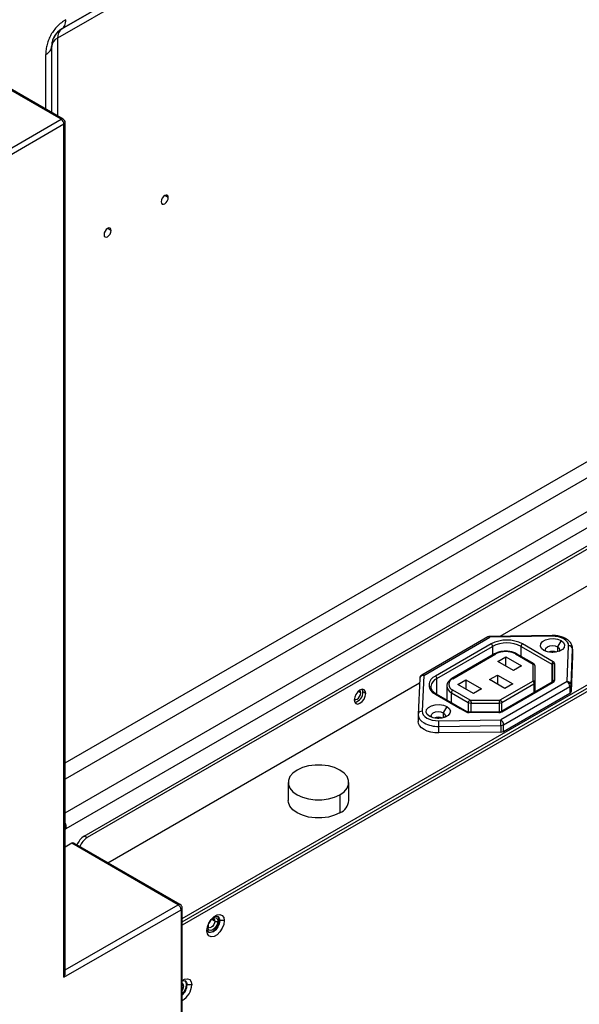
# Model space of a CAD drawing. Header units: millimetres. Extents: x 0 to 1118, y 0 to 864.
# Tile 370 of 397: x 1003 to 1017, y 705 to 729. Entities that reach past the tile are written whole.
import ezdxf

# ---------------------------------------------------------------- set-up
doc = ezdxf.new("R2010")
doc.units = ezdxf.units.MM

msp = doc.modelspace()

# ---------------------------------------------------------------- linework, layer by layer
at = {"color": 8, "linetype": 'Continuous', "lineweight": 25}
for p, q in [((1027.1136, 741.9569), (1004.1652, 728.709)), ((1026.9615, 742.0383), (1004.2687, 728.938)), ((1004.2687, 728.938), (1026.9616, 742.0383)), ((1004.3526, 709.5204), (1038.3406, 729.1412)), ((1004.1652, 728.709), (1004.1652, 726.7842)), ((1003.8723, 726.9533), (1003.8723, 728.3009)), ((1006.9075, 724.7599), (1006.8191, 724.811)), ((1007.2518, 706.8965), (1037.2544, 724.2166)), ((1004.3526, 710.7567), (1027.2546, 723.9777)), ((1005.4932, 723.9435), (1005.4048, 723.9945)), ((1027.3581, 723.6293), (1004.3526, 710.3485)), ((1014.9388, 713.6405), (1014.9388, 713.4247)), ((1015.6459, 713.3921), (1015.6459, 713.6405)), ((1016.5474, 713.6303), (1016.5474, 713.5031)), ((1016.4091, 713.1999), (1016.4091, 712.7509)), ((1013.5599, 712.4532), (1013.5599, 712.8445)), ((1015.9644, 712.71), (1015.9644, 712.4942)), ((1011.6734, 712.4861), (1011.6102, 712.5226)), ((1013.9205, 712.245), (1013.9205, 712.4934)), ((1014.3381, 712.2524), (1014.3381, 712.0102)), ((1014.4088, 712.0084), (1014.4088, 712.2355)), ((1015.1011, 712.2355), (1015.1011, 712.0089)), ((1015.1718, 712.0366), (1015.1718, 712.2524)), ((1013.719, 711.9975), (1013.719, 711.8703)), ((1015.0948, 712.0084), (1015.0948, 711.9992)), ((1004.3526, 709.1156), (1004.3723, 709.1235)), ((1004.3526, 705.6231), (1007.1518, 707.239)), ((1007.8854, 706.6907), (1007.889, 706.7273)), ((1008.0622, 706.8336), (1007.9895, 706.8755)), ((1007.2897, 705.22), (1007.2518, 705.2419))]:
    msp.add_line(p, q, dxfattribs=at)
at = {"color": 7, "linetype": 'Continuous', "lineweight": 25}
for p, q in [((1004.2687, 728.938), (1004.2687, 728.938)), ((1038.4441, 728.7927), (1004.3723, 709.1235)), ((1004.0187, 728.505), (1004.0187, 726.8687)), ((1004.3026, 726.7048), (1001.6859, 728.2155)), ((1004.2526, 726.6999), (1001.6859, 728.1816)), ((948.5326, 694.5334), (1004.2526, 726.6999)), ((1004.3234, 726.5774), (948.6033, 694.4109)), ((1004.3234, 705.4428), (1004.3234, 726.5774)), ((1004.3526, 705.5413), (1004.3526, 726.6182)), ((1004.8272, 708.9422), (1034.8502, 726.2741)), ((1034.9209, 726.2333), (1004.8979, 708.9014)), ((1015.1256, 713.8912), (1035.133, 725.4412)), ((1007.2518, 706.8157), (1037.5018, 724.2787)), ((1037.5726, 724.2379), (1007.2518, 706.734)), ((1014.8252, 713.8741), (1013.1846, 712.927)), ((1013.2346, 712.922), (1014.8752, 713.8691)), ((1016.412, 713.9101), (1014.8737, 713.8875)), ((1016.4135, 713.8918), (1014.8752, 713.8691)), ((1016.6358, 713.7834), (1016.5474, 713.6303)), ((1014.9034, 713.7017), (1013.5246, 712.9057)), ((1013.5599, 712.8445), (1014.9388, 713.6405)), ((1015.6459, 713.6405), (1016.4091, 713.1999)), ((1016.4444, 713.2612), (1015.6812, 713.7017)), ((1016.7844, 712.767), (1016.8236, 713.655)), ((1016.8843, 712.6838), (1016.9235, 713.5719)), ((1016.9235, 713.5719), (1016.9237, 713.5793)), ((1016.9235, 713.5719), (1016.9235, 713.4086)), ((1016.9237, 713.4159), (1016.9237, 713.5793)), ((1014.9916, 713.4552), (1013.9309, 712.8429)), ((1013.9559, 712.8404), (1015.0166, 713.4527)), ((1015.0731, 713.265), (1015.2711, 713.3793)), ((1015.2711, 713.3793), (1015.653, 713.1588)), ((1015.2711, 713.1507), (1015.2711, 713.3793)), ((1015.5115, 713.4527), (1015.9437, 713.2032)), ((1015.9691, 713.2055), (1015.5365, 713.4552)), ((1016.9235, 713.4086), (1016.8843, 712.5205)), ((1016.9237, 713.4159), (1016.9235, 713.4086)), ((1015.455, 713.0445), (1015.0731, 713.265)), ((1015.653, 713.1588), (1015.455, 713.0445)), ((1015.9437, 712.7797), (1015.9437, 713.2032)), ((1015.9937, 712.7508), (1015.9937, 713.1505)), ((1016.4237, 713.1795), (1016.4237, 712.7602)), ((1016.4737, 713.2203), (1016.4737, 712.7952)), ((1013.1347, 712.8448), (1013.0955, 711.9567)), ((1013.2346, 712.922), (1013.1954, 712.034)), ((1014.0832, 712.6935), (1014.2812, 712.8078)), ((1014.2812, 712.8078), (1014.663, 712.5873)), ((1014.2812, 712.8078), (1014.2812, 712.5792)), ((1014.861, 712.8159), (1015.059, 712.9302)), ((1015.2428, 712.5955), (1014.861, 712.8159)), ((1015.059, 712.9302), (1015.4408, 712.7098)), ((1015.059, 712.9302), (1015.059, 712.7016)), ((1005.4064, 708.2804), (1013.13, 712.7392)), ((1013.4135, 712.6404), (1013.4136, 712.6477)), ((1013.8034, 712.6567), (1013.8034, 712.3127)), ((1014.465, 712.473), (1014.0832, 712.6935)), ((1014.663, 712.5873), (1014.465, 712.473)), ((1015.9437, 712.7797), (1015.1218, 712.3052)), ((1016.4194, 712.7569), (1015.1406, 712.0186)), ((1016.7844, 712.767), (1015.1438, 711.8199)), ((1015.1656, 712.0161), (1016.4444, 712.7544)), ((1015.1718, 712.2524), (1015.9644, 712.71)), ((1015.2145, 711.6974), (1016.8551, 712.6445)), ((1015.4408, 712.7098), (1015.2428, 712.5955)), ((1015.9937, 712.5111), (1015.9937, 712.7508)), ((1016.8551, 712.6445), (1016.8551, 712.4812)), ((1016.8843, 712.5205), (1016.8843, 712.6838)), ((1011.7971, 712.4759), (1011.7264, 712.5168)), ((1013.5245, 712.4567), (1014.1348, 712.1044)), ((1014.3127, 712.0186), (1013.5492, 712.4594)), ((1013.9205, 712.4934), (1014.3381, 712.2524)), ((1014.3881, 712.3052), (1013.9559, 712.5547)), ((1015.2145, 711.5341), (1016.8551, 712.4812)), ((1013.8074, 712.1506), (1013.719, 711.9975)), ((1014.1348, 712.1044), (1014.2877, 712.0161)), ((1014.3881, 712.3052), (1015.1218, 712.3052)), ((1014.4088, 712.2355), (1015.1011, 712.2355)), ((1013.0954, 711.9538), (1013.0953, 711.9464)), ((1013.0953, 711.9464), (1013.0953, 711.7831)), ((1013.0955, 711.9567), (1013.0954, 711.9538)), ((1015.0948, 712.0084), (1014.3585, 712.0084)), ((1015.0948, 711.9992), (1014.3585, 711.9992)), ((1013.6055, 711.7973), (1015.1438, 711.8199)), ((1013.608, 711.6579), (1015.1463, 711.6805)), ((1013.608, 711.4946), (1013.608, 711.6579)), ((1015.1463, 711.6805), (1015.1463, 711.5172)), ((1015.2145, 711.5341), (1015.2145, 711.6974)), ((1015.1463, 711.5172), (1013.608, 711.4946)), ((1009.879, 710.2708), (1009.879, 709.8217)), ((1011.379, 709.8217), (1011.379, 710.2708)), ((1011.1593, 709.9647), (1011.1593, 709.5156)), ((1004.8979, 708.9014), (1004.8272, 708.9422)), ((1004.5143, 708.7616), (1004.3526, 708.6683)), ((1007.1518, 707.239), (1004.5143, 708.7616)), ((1007.2018, 707.2439), (1004.5643, 708.7665)), ((1004.3234, 705.4428), (1007.2225, 707.1165)), ((1007.2225, 707.1165), (1007.2225, 669.7719)), ((1007.2518, 669.7553), (1007.2518, 707.1573)), ((1008.1824, 706.8458), (1008.1682, 706.854)), ((1008.2955, 706.8458), (1008.1824, 706.8458)), ((1007.3745, 705.2526), (1007.3604, 705.2608)), ((1007.4877, 705.2526), (1007.3745, 705.2526))]:
    msp.add_line(p, q, dxfattribs=at)
at = {"color": 7, "linetype": 'Continuous', "lineweight": 25, "flags": 128}
for points in [[(1006.9075, 724.7599), (1006.9007, 724.7951), (1006.8816, 724.8171), (1006.8529, 724.8227), (1006.8191, 724.811), (1006.7852, 724.7837), (1006.7566, 724.745), (1006.7374, 724.7008), (1006.7307, 724.6579)], [(1006.7307, 724.6579), (1006.7374, 724.6227), (1006.7566, 724.6006), (1006.7852, 724.5951), (1006.8191, 724.6068), (1006.8529, 724.6341), (1006.8816, 724.6728), (1006.9007, 724.717), (1006.9075, 724.7599)], [(1005.4932, 723.9435), (1005.4865, 723.9787), (1005.4674, 724.0007), (1005.4387, 724.0063), (1005.4049, 723.9946), (1005.371, 723.9673), (1005.3424, 723.9286), (1005.3232, 723.8844), (1005.3165, 723.8415)], [(1005.3165, 723.8415), (1005.3232, 723.8063), (1005.3424, 723.7842), (1005.371, 723.7787), (1005.4049, 723.7904), (1005.4387, 723.8177), (1005.4674, 723.8564), (1005.4865, 723.9006), (1005.4932, 723.9435)], [(1016.2116, 713.5385), (1016.1518, 713.5877), (1016.1248, 713.6458), (1016.1339, 713.7057), (1016.178, 713.7602), (1016.2516, 713.8028), (1016.3461, 713.8282), (1016.4498, 713.8334), (1016.5505, 713.8179), (1016.6358, 713.7834)], [(1016.6358, 713.7834), (1016.6956, 713.7341), (1016.7226, 713.676), (1016.7135, 713.6161), (1016.6694, 713.5616), (1016.5958, 713.519), (1016.5013, 713.4936), (1016.3976, 713.4884), (1016.2969, 713.504), (1016.2116, 713.5385)], [(1016.8236, 713.655), (1016.8174, 713.7016), (1016.7952, 713.7466), (1016.7577, 713.788), (1016.7065, 713.8242), (1016.6438, 713.8537), (1016.5721, 713.8754), (1016.4942, 713.8882), (1016.4135, 713.8918)], [(1016.2678, 713.5129), (1016.262, 713.5202), (1016.2487, 713.5588), (1016.262, 713.5975), (1016.3, 713.6303), (1016.3567, 713.6522), (1016.4237, 713.6599), (1016.4907, 713.6522), (1016.5474, 713.6303)], [(1016.5474, 713.6303), (1016.5854, 713.5975), (1016.5987, 713.5588), (1016.5854, 713.5202), (1016.5796, 713.5129)], [(1016.4345, 713.4878), (1016.4237, 713.4881), (1016.4129, 713.4878)], [(1011.7971, 712.4759), (1011.7863, 712.5322), (1011.7557, 712.5675), (1011.7098, 712.5764), (1011.6557, 712.5576), (1011.6016, 712.5139), (1011.5557, 712.452), (1011.525, 712.3814), (1011.5143, 712.3127)], [(1011.7264, 712.5168), (1011.7156, 712.573), (1011.7139, 712.5767)], [(1011.5143, 712.3127), (1011.525, 712.2564), (1011.5557, 712.2211), (1011.6016, 712.2122), (1011.6557, 712.231), (1011.7098, 712.2747), (1011.7557, 712.3365), (1011.7863, 712.4072), (1011.7971, 712.4759)], [(1011.5152, 712.3322), (1011.5225, 712.3269), (1011.5511, 712.3213), (1011.585, 712.333), (1011.6188, 712.3603), (1011.6475, 712.399), (1011.6666, 712.4432), (1011.6734, 712.4861)], [(1011.6734, 712.4861), (1011.6666, 712.5213), (1011.6475, 712.5434), (1011.6392, 712.547)], [(1013.3831, 711.9056), (1013.3234, 711.9549), (1013.2964, 712.013), (1013.3055, 712.0729), (1013.3495, 712.1274), (1013.4232, 712.17), (1013.5176, 712.1954), (1013.6214, 712.2006), (1013.7221, 712.1851), (1013.8074, 712.1506)], [(1013.8074, 712.1506), (1013.8672, 712.1013), (1013.8941, 712.0432), (1013.885, 711.9833), (1013.841, 711.9288), (1013.7673, 711.8862), (1013.6729, 711.8608), (1013.5691, 711.8556), (1013.4685, 711.8711), (1013.3831, 711.9056)], [(1013.1954, 712.034), (1013.2015, 711.9874), (1013.2238, 711.9425), (1013.2613, 711.901), (1013.3124, 711.8648), (1013.3752, 711.8353), (1013.4469, 711.8136), (1013.5247, 711.8008), (1013.6055, 711.7973)], [(1013.4394, 711.8801), (1013.4336, 711.8874), (1013.4203, 711.926), (1013.4336, 711.9647), (1013.4715, 711.9975), (1013.5283, 712.0194), (1013.5953, 712.0271), (1013.6622, 712.0194), (1013.719, 711.9975)], [(1013.6061, 711.855), (1013.5953, 711.8553), (1013.5845, 711.855)], [(1013.719, 711.9975), (1013.757, 711.9647), (1013.7703, 711.926), (1013.757, 711.8874), (1013.7512, 711.8801)], [(1013.608, 711.4946), (1013.5071, 711.499), (1013.4098, 711.5151), (1013.3201, 711.5421), (1013.2417, 711.579), (1013.1778, 711.6243), (1013.1309, 711.6761), (1013.1031, 711.7322), (1013.0953, 711.7831)], [(1011.1593, 709.9647), (1011.264, 710.0405), (1011.3369, 710.1278), (1011.3742, 710.2223), (1011.3742, 710.3193), (1011.3369, 710.4138), (1011.264, 710.5012), (1011.1593, 710.577), (1011.028, 710.6374), (1010.8767, 710.6795), (1010.7129, 710.7011), (1010.545, 710.7011), (1010.3813, 710.6795), (1010.2299, 710.6374), (1010.0986, 710.577)], [(1010.0986, 710.577), (1009.9939, 710.5012), (1009.921, 710.4138), (1009.8837, 710.3193), (1009.8837, 710.2223), (1009.921, 710.1278), (1009.9939, 710.0405), (1010.0986, 709.9647), (1010.2299, 709.9042), (1010.3813, 709.8621), (1010.545, 709.8406), (1010.7129, 709.8406), (1010.8767, 709.8621), (1011.028, 709.9042), (1011.1593, 709.9647)], [(1011.1593, 709.5156), (1011.028, 709.4551), (1010.8767, 709.413), (1010.7129, 709.3915), (1010.545, 709.3915), (1010.3813, 709.413), (1010.2299, 709.4551), (1010.0986, 709.5156), (1009.9939, 709.5914), (1009.921, 709.6787), (1009.8837, 709.7732), (1009.879, 709.8217)], [(1007.8642, 706.5968), (1007.8772, 706.6895), (1007.9146, 706.786), (1007.972, 706.8748), (1008.0424, 706.945), (1008.1173, 706.9882), (1008.1877, 706.9993), (1008.2451, 706.9768), (1008.2825, 706.9235), (1008.2955, 706.8458)], [(1008.0494, 706.9503), (1008.0842, 706.9589), (1008.1358, 706.9488), (1008.1703, 706.9091), (1008.1824, 706.8458)], [(1008.1682, 706.854), (1008.1561, 706.9173), (1008.1285, 706.9525)], [(1008.2955, 706.8458), (1008.2825, 706.7531), (1008.2451, 706.6566), (1008.1877, 706.5679), (1008.1173, 706.4977), (1008.0424, 706.4544), (1007.972, 706.4434), (1007.9146, 706.4659), (1007.8772, 706.5192), (1007.8642, 706.5968)], [(1008.1824, 706.8458), (1008.1703, 706.7685), (1008.1358, 706.689), (1008.0842, 706.6194), (1008.0233, 706.5703), (1007.9624, 706.5491), (1007.9108, 706.5591), (1007.8763, 706.5988), (1007.8663, 706.6332)], [(1008.1329, 706.8336), (1008.1235, 706.7735), (1008.0966, 706.7116), (1008.0565, 706.6575), (1008.0091, 706.6192), (1007.9618, 706.6028), (1007.9216, 706.6106), (1007.8948, 706.6415), (1007.8854, 706.6907)], [(1007.9039, 706.5636), (1007.9482, 706.5573), (1008.0091, 706.5784), (1008.07, 706.6276), (1008.1216, 706.6972), (1008.1561, 706.7767), (1008.1682, 706.854)], [(1007.9441, 706.8364), (1007.9302, 706.8077), (1007.9123, 706.7814)], [(1007.2518, 705.3644), (1007.3094, 705.395), (1007.3798, 705.4061), (1007.4372, 705.3836), (1007.4747, 705.3303), (1007.4877, 705.2526)], [(1007.2518, 705.3606), (1007.2763, 705.3657), (1007.3279, 705.3556), (1007.3624, 705.316), (1007.3745, 705.2526)], [(1007.2897, 705.22), (1007.2829, 705.2552), (1007.2638, 705.2772), (1007.2518, 705.2819)], [(1007.3604, 705.2608), (1007.3483, 705.3241), (1007.3206, 705.3593)]]:
    msp.add_lwpolyline(points, dxfattribs=at)
at = {"color": 8, "linetype": 'Continuous', "lineweight": 25, "flags": 128}
for points in [[(1014.3585, 711.9992), (1014.3585, 712.0041), (1014.3585, 712.0072), (1014.3585, 712.0084), (1014.3585, 712.0084)], [(1008.0622, 706.8336), (1008.0554, 706.7906), (1008.0363, 706.7465), (1008.0076, 706.7078), (1007.9738, 706.6805), (1007.94, 706.6687), (1007.9113, 706.6743)], [(1007.9793, 706.8836), (1008.0091, 706.905), (1008.0565, 706.9215), (1008.0966, 706.9137), (1008.1235, 706.8828), (1008.1329, 706.8336)], [(1008.0362, 706.8908), (1008.0363, 706.8908), (1008.0554, 706.8688), (1008.0622, 706.8336)]]:
    msp.add_lwpolyline(points, dxfattribs=at)
at = {"color": 7, "linetype": 'Continuous', "lineweight": 25}
for centre, radius, start, end in [((1004.5187, 728.5049), 0.5, 119.99999, 179.99991), ((1004.4155, 728.7337), 0.2515, 125.69807, 185.62035), ((1004.269, 728.48), 0.2515, 114.37467, 174.30519), ((1004.1698, 726.5704), 0.1537, 2.60548, 57.39452), ((1004.2526, 726.6182), 0.1, 0, 60.00269), ((1014.8752, 713.7875), 0.1, 90.84281, 119.99731), ((1015.2923, 712.9511), 0.8454, 62.61021, 117.3892), ((1014.862, 713.637), 0.0768, 2.60542, 57.39543), ((1015.2923, 712.9581), 0.7685, 62.6097, 117.39035), ((1015.7226, 713.637), 0.0768, 122.60473, 177.3946), ((1016.8303, 713.5615), 0.0938, 6.3909, 94.12091), ((1015.264, 712.9751), 0.538, 62.60997, 117.39033), ((1016.4237, 713.2379), 0.2794, 68.59218, 111.40782), ((1016.4858, 713.1964), 0.0768, 122.6124, 177.39534), ((1016.3987, 713.177), 0.0251, 5.69404, 65.63016), ((1016.4695, 713.1744), 0.0461, 84.81716, 173.64883), ((1016.4237, 713.2153), 0.0503, 5.6946, 65.63257), ((1013.2346, 712.8404), 0.1, 119.99731, 177.47247), ((1013.6098, 712.6812), 0.2401, 110.78176, 249.20826), ((1013.4832, 712.841), 0.0768, 2.60541, 57.39542), ((1014.0101, 712.6975), 0.1528, 110.7834, 249.2164), ((1016.4695, 712.7493), 0.0461, 84.82108, 173.64865), ((1016.4237, 712.8002), 0.0503, 294.3718, 354.31096), ((1016.7911, 712.6734), 0.0938, 6.39089, 94.12092), ((1016.7016, 712.6375), 0.1537, 2.60548, 57.39452), ((1016.8337, 712.691), 0.0512, 294.73792, 351.99992), ((1011.4681, 712.5045), 0.2586, 283.1242, 2.70838), ((1013.9973, 712.4899), 0.0768, 122.60541, 177.3941), ((1016.8337, 712.5277), 0.0512, 294.73792, 351.99992), ((1013.5953, 711.6051), 0.2794, 68.59217, 111.40783), ((1014.3556, 712.1435), 0.1443, 241.95796, 271.1456), ((1015.0977, 712.1435), 0.1443, 268.85363, 298.04597), ((1013.5827, 712.3846), 0.7271, 242.03715, 271.99752), ((1009.8119, 711.6582), 3.7961, 359.99524, 2.09916), ((1011.3502, 711.6808), 3.7961, 359.99524, 2.09916), ((1015.061, 711.6904), 0.1537, 2.60548, 57.39452), ((1015.1471, 711.8236), 0.1431, 269.71395, 298.11922), ((1015.1471, 711.6603), 0.1431, 269.71395, 298.11922), ((1011.0117, 709.8533), 0.3686, 293.59917, 355.08069), ((1005.0757, 708.5545), 0.4605, 122.66177, 159.00822), ((1004.5436, 708.7207), 0.0503, 65.69288, 125.61758), ((1005.1464, 708.5137), 0.4605, 122.66177, 159.00822), ((1007.069, 707.1095), 0.1537, 2.60548, 57.39452), ((1007.1518, 707.1573), 0.1, 0, 60.00269), ((1008.0975, 706.9018), 0.0769, 242.60967, 297.39033), ((1007.0064, 705.2797), 0.3545, 313.80727, 356.94077), ((1007.0345, 705.2665), 0.4534, 298.64077, 358.2534), ((1007.0218, 705.271), 0.3532, 310.62908, 357.02131), ((1007.0973, 705.2294), 0.1926, 323.33418, 357.20596)]:
    msp.add_arc(centre, radius, start, end, dxfattribs=at)
at = {"color": 8, "linetype": 'Continuous', "lineweight": 25}
for centre, radius, start, end in [((1004.2819, 726.659), 0.0503, 65.69288, 125.61758), ((1004.3026, 726.6232), 0.0503, 294.37466, 354.3052), ((1014.8459, 713.8282), 0.0503, 54.38242, 114.30712), ((1014.8, 713.8723), 0.0753, 357.56703, 11.60643), ((1016.3383, 713.8949), 0.0753, 357.56702, 11.60644), ((1015.0019, 713.4323), 0.0251, 54.3817, 114.30754), ((1015.5262, 713.4323), 0.0251, 65.69304, 125.61802), ((1013.2249, 712.8313), 0.0912, 83.91739, 171.50455), ((1013.2053, 712.8811), 0.0503, 54.38242, 114.30712), ((1013.6657, 712.6131), 0.2544, 114.56213, 172.18333), ((1013.9414, 712.8213), 0.024, 52.74641, 115.95772), ((1013.9987, 712.6728), 0.1956, 183.46844, 246.44332), ((1016.4298, 712.734), 0.0251, 54.38154, 114.30705), ((1013.3442, 711.9705), 0.2501, 185.51626, 245.80388), ((1013.1857, 711.9433), 0.0912, 83.91738, 171.50454), ((1014.3023, 711.9963), 0.0246, 64.95148, 126.29868), ((1015.1511, 711.9971), 0.024, 52.74272, 116.07023), ((1007.1811, 707.1981), 0.0503, 65.69288, 125.61758), ((1007.2017, 707.1623), 0.0503, 294.37466, 354.3052), ((1007.8749, 706.7137), 0.0253, 294.44155, 353.54143)]:
    msp.add_arc(centre, radius, start, end, dxfattribs=at)
at = {"color": 7, "linetype": 'Continuous', "lineweight": 25}
for points, knots in [([(1004.3723, 729.1669), (1004.3343, 729.1451), (1004.2614, 729.0965), (1004.1598, 729.0068), (1004.0722, 728.9057), (1003.9994, 728.7948), (1003.9422, 728.676), (1003.9013, 728.5517), (1003.8772, 728.4245), (1003.8723, 728.3419), (1003.8723, 728.3009)], [0, 0, 0, 0, 0.1428923, 0.2724184, 0.392423, 0.507595, 0.6228205, 0.7415383, 0.8664307, 1, 1, 1, 1]), ([(1004.2687, 728.938), (1004.3014, 728.9569), (1004.3277, 728.9871), (1004.3631, 729.0654), (1004.3723, 729.1135), (1004.3723, 729.1669)], [0, 0, 0, 0, 0.5, 0.5, 1, 1, 1, 1]), ([(1004.2687, 728.938), (1004.264, 728.9352), (1004.2545, 728.9296), (1004.24, 728.9202), (1004.2252, 728.91), (1004.2103, 728.8987), (1004.195, 728.8863), (1004.1794, 728.8725), (1004.1636, 728.8572), (1004.1475, 728.8402), (1004.1312, 728.8214), (1004.1151, 728.8006), (1004.0995, 728.778), (1004.0801, 728.7463), (1004.0592, 728.7045), (1004.0416, 728.6571), (1004.0301, 728.6138), (1004.0231, 728.5744), (1004.0193, 728.5381), (1004.0189, 728.5161), (1004.0187, 728.505)], [0, 0, 0, 0, 0.04210035, 0.0838494, 0.12540136, 0.16688174, 0.20839268, 0.25000159, 0.29176487, 0.33372376, 0.37594698, 0.41822043, 0.46028338, 0.50213212, 0.58514794, 0.66885175, 0.75188502, 0.8343642, 0.91677541, 1, 1, 1, 1]), ([(1003.8723, 728.3009), (1003.9186, 728.3276), (1003.9556, 728.3596), (1004.0057, 728.4295), (1004.0187, 728.4672), (1004.0187, 728.505)], [0, 0, 0, 0, 0.5, 0.5, 1, 1, 1, 1]), ([(1016.9235, 713.569), (1016.9229, 713.5887), (1016.9214, 713.6367), (1016.8908, 713.7089), (1016.8332, 713.7784), (1016.7517, 713.8363), (1016.6484, 713.8799), (1016.5319, 713.9067), (1016.4509, 713.909), (1016.412, 713.9101)], [0, 0, 0, 0, 0.0974407, 0.2371318, 0.3784756, 0.5291786, 0.6886428, 0.8504535, 1, 1, 1, 1]), ([(1015.5392, 713.4536), (1015.524, 713.4618), (1015.4801, 713.4853), (1015.3933, 713.5113), (1015.2815, 713.5242), (1015.1684, 713.5171), (1015.0672, 713.4935), (1015.0134, 713.4661), (1014.9889, 713.4536)], [0, 0, 0, 0, 0.0993428, 0.2856585, 0.4715789, 0.657361, 0.8439657, 1, 1, 1, 1]), ([(1015.9897, 713.1671), (1015.9866, 713.1744), (1015.9801, 713.1895), (1015.9653, 713.2045), (1015.9554, 713.2091), (1015.9522, 713.2106)], [0, 0, 0, 0, 0.3864073, 0.7980718, 1, 1, 1, 1]), ([(1015.9937, 713.1505), (1015.9935, 713.1533), (1015.9932, 713.1589), (1015.9908, 713.1646), (1015.9897, 713.1675)], [0, 0, 0, 0, 0.5036359, 1, 1, 1, 1]), ([(1013.9309, 712.8429), (1013.9158, 712.8343), (1013.8952, 712.8226), (1013.8817, 712.8066), (1013.8781, 712.8023)], [0, 0, 0, 0, 0.7338387, 1, 1, 1, 1]), ([(1013.5529, 712.4573), (1013.5387, 712.4659), (1013.4974, 712.4912), (1013.4482, 712.5394), (1013.4161, 712.5951), (1013.4157, 712.63), (1013.4155, 712.646)], [0, 0, 0, 0, 0.1545071, 0.4501331, 0.746642, 1, 1, 1, 1]), ([(1013.8781, 712.8023), (1013.8609, 712.7854), (1013.8255, 712.7506), (1013.8028, 712.699), (1013.8061, 712.6687), (1013.8069, 712.6617)], [0, 0, 0, 0, 0.4213317, 0.8650693, 1, 1, 1, 1]), ([(1015.9437, 712.7797), (1015.9446, 712.7783), (1015.9465, 712.7757), (1015.9492, 712.7709), (1015.9518, 712.7655), (1015.9542, 712.7596), (1015.9565, 712.7533), (1015.9586, 712.7467), (1015.9607, 712.7387), (1015.9627, 712.7294), (1015.9641, 712.7191), (1015.9643, 712.713), (1015.9644, 712.71)], [0, 0, 0, 0, 0.0869461, 0.173827, 0.2606492, 0.3474372, 0.4342457, 0.5211124, 0.6080322, 0.7387806, 0.8694286, 1, 1, 1, 1]), ([(1015.9917, 712.739), (1015.9915, 712.7422), (1015.9911, 712.7484), (1015.9881, 712.7588), (1015.9842, 712.768), (1015.9812, 712.7732), (1015.9799, 712.7754)], [0, 0, 0, 0, 0.280151, 0.5521053, 0.8112961, 1, 1, 1, 1]), ([(1015.9937, 712.7508), (1015.9935, 712.7535), (1015.9931, 712.759), (1015.9899, 712.766), (1015.9855, 712.7719), (1015.9816, 712.7743), (1015.9799, 712.7754)], [0, 0, 0, 0, 0.2654239, 0.5316442, 0.7974749, 1, 1, 1, 1]), ([(1016.4249, 712.7607), (1016.4251, 712.7609), (1016.4255, 712.7613), (1016.4217, 712.7585), (1016.4193, 712.7568)], [0, 0, 0, 0, 0.36961007, 1, 1, 1, 1]), ([(1014.3881, 712.3052), (1014.3859, 712.3046), (1014.3815, 712.3034), (1014.3751, 712.3007), (1014.3688, 712.2975), (1014.3628, 712.2937), (1014.3572, 712.2893), (1014.3522, 712.2843), (1014.347, 712.2781), (1014.3422, 712.2704), (1014.3387, 712.2613), (1014.3383, 712.2554), (1014.3381, 712.2524)], [0, 0, 0, 0, 0.0869453, 0.1738255, 0.2606469, 0.3474341, 0.4342418, 0.5211077, 0.6080268, 0.7387771, 0.8694268, 1, 1, 1, 1]), ([(1014.3881, 712.3052), (1014.3891, 712.3037), (1014.3911, 712.3006), (1014.3943, 712.295), (1014.3972, 712.2886), (1014.3998, 712.2816), (1014.4029, 712.2722), (1014.4063, 712.2602), (1014.4076, 712.2487), (1014.4089, 712.2406), (1014.4088, 712.2372), (1014.4088, 712.2355)], [0, 0, 0, 0, 0.0992688, 0.1985148, 0.2976506, 0.3967131, 0.495895, 0.6727908, 0.8496818, 0.9249491, 1, 1, 1, 1]), ([(1015.1218, 712.3052), (1015.1209, 712.3039), (1015.1191, 712.3012), (1015.1165, 712.2964), (1015.1139, 712.291), (1015.1114, 712.2851), (1015.1091, 712.2788), (1015.1069, 712.2722), (1015.1048, 712.2642), (1015.1028, 712.2549), (1015.1013, 712.2446), (1015.1012, 712.2385), (1015.1011, 712.2355)], [0, 0, 0, 0, 0.0869442, 0.1738232, 0.2606433, 0.3474293, 0.4342358, 0.5211006, 0.6080185, 0.7387715, 0.8694241, 1, 1, 1, 1]), ([(1015.1218, 712.3052), (1015.1243, 712.3045), (1015.1293, 712.3031), (1015.1367, 712.3), (1015.1437, 712.2961), (1015.1503, 712.2913), (1015.1578, 712.2844), (1015.1656, 712.275), (1015.1696, 712.2648), (1015.1717, 712.2576), (1015.1718, 712.2541), (1015.1718, 712.2524)], [0, 0, 0, 0, 0.0992693, 0.1985156, 0.2976518, 0.3967148, 0.4958971, 0.6727925, 0.849683, 0.9249497, 1, 1, 1, 1]), ([(1014.3585, 712.0084), (1014.3518, 712.0087), (1014.3383, 712.0094), (1014.3219, 712.0139), (1014.3154, 712.0173), (1014.3126, 712.0187)], [0, 0, 0, 0, 0.3613275, 0.7300555, 1, 1, 1, 1]), ([(1015.1407, 712.0187), (1015.1375, 712.0171), (1015.1309, 712.0137), (1015.1144, 712.0093), (1015.1017, 712.0087), (1015.0948, 712.0084)], [0, 0, 0, 0, 0.3070888, 0.6306376, 1, 1, 1, 1]), ([(1007.9, 706.7111), (1007.9004, 706.7189), (1007.9015, 706.7379), (1007.9122, 706.7753), (1007.9334, 706.8175), (1007.9625, 706.855), (1007.9938, 706.8811), (1008.0204, 706.8926), (1008.0332, 706.8926), (1008.0351, 706.8911), (1008.0359, 706.8905)], [0, 0, 0, 0, 0.0922243, 0.2242446, 0.3640739, 0.5070803, 0.6474043, 0.780217, 0.9076755, 1, 1, 1, 1]), ([(1007.9117, 706.6746), (1007.911, 706.6748), (1007.9086, 706.6757), (1007.9027, 706.6828), (1007.9009, 706.7023), (1007.9, 706.7111)], [0, 0, 0, 0, 0.1731718, 0.6243252, 1, 1, 1, 1]), ([(1004.3234, 705.4428), (1004.3311, 705.4588), (1004.3461, 705.4894), (1004.3537, 705.5243), (1004.3525, 705.5404), (1004.3524, 705.5413)], [0, 0, 0, 0, 0.5056942, 0.9738823, 1, 1, 1, 1])]:
    msp.add_open_spline(points, degree=3, knots=knots, dxfattribs=at)
at = {"color": 8, "linetype": 'Continuous', "lineweight": 25}
for points, knots in [([(1015.9524, 713.2112), (1015.9521, 713.2111), (1015.9495, 713.211), (1015.9464, 713.2069), (1015.9437, 713.2032)], [0, 0, 0, 0, 0.1350512, 1, 1, 1, 1]), ([(1015.9897, 713.1675), (1015.9896, 713.1675), (1015.9886, 713.1704), (1015.9849, 713.176), (1015.9765, 713.1863), (1015.9626, 713.1971), (1015.95, 713.2012), (1015.9437, 713.2032)], [0, 0, 0, 0, 0.002489, 0.1693617, 0.3361236, 0.6678389, 1, 1, 1, 1]), ([(1015.9799, 712.7754), (1015.9794, 712.7758), (1015.9747, 712.7792), (1015.9624, 712.7824), (1015.9499, 712.7806), (1015.9437, 712.7797)], [0, 0, 0, 0, 0.0565997, 0.5278868, 1, 1, 1, 1]), ([(1013.5495, 712.4592), (1013.5484, 712.4598), (1013.5461, 712.4609), (1013.5423, 712.4616), (1013.5381, 712.4616), (1013.5337, 712.4607), (1013.5292, 712.4592), (1013.5261, 712.4575), (1013.5245, 712.4567)], [0, 0, 0, 0, 0.1666666, 0.3333331, 0.4999997, 0.6666663, 0.8333331, 1, 1, 1, 1]), ([(1004.3526, 709.2633), (1004.3575, 709.2444), (1004.3699, 709.1957), (1004.3714, 709.1509), (1004.3723, 709.1235)], [0, 0, 0, 0, 0.3894534, 1, 1, 1, 1])]:
    msp.add_open_spline(points, degree=3, knots=knots, dxfattribs=at)
msp.add_open_spline([(1015.9644, 712.71), (1015.9691, 712.7127), (1015.9733, 712.7156), (1015.9769, 712.7188)], degree=3, dxfattribs=at)
at = {"color": 7, "linetype": 'Continuous', "lineweight": 25}
for points in [[(1015.9769, 712.7188), (1015.9878, 712.7282), (1015.9937, 712.7395), (1015.9937, 712.7508)], [(1014.3381, 712.2524), (1014.3566, 712.2417), (1014.3826, 712.2355), (1014.4088, 712.2355)], [(1015.1011, 712.2355), (1015.1273, 712.2355), (1015.1533, 712.2417), (1015.1718, 712.2524)]]:
    msp.add_open_spline(points, degree=3, dxfattribs=at)

doc.saveas('drawing.dxf')
